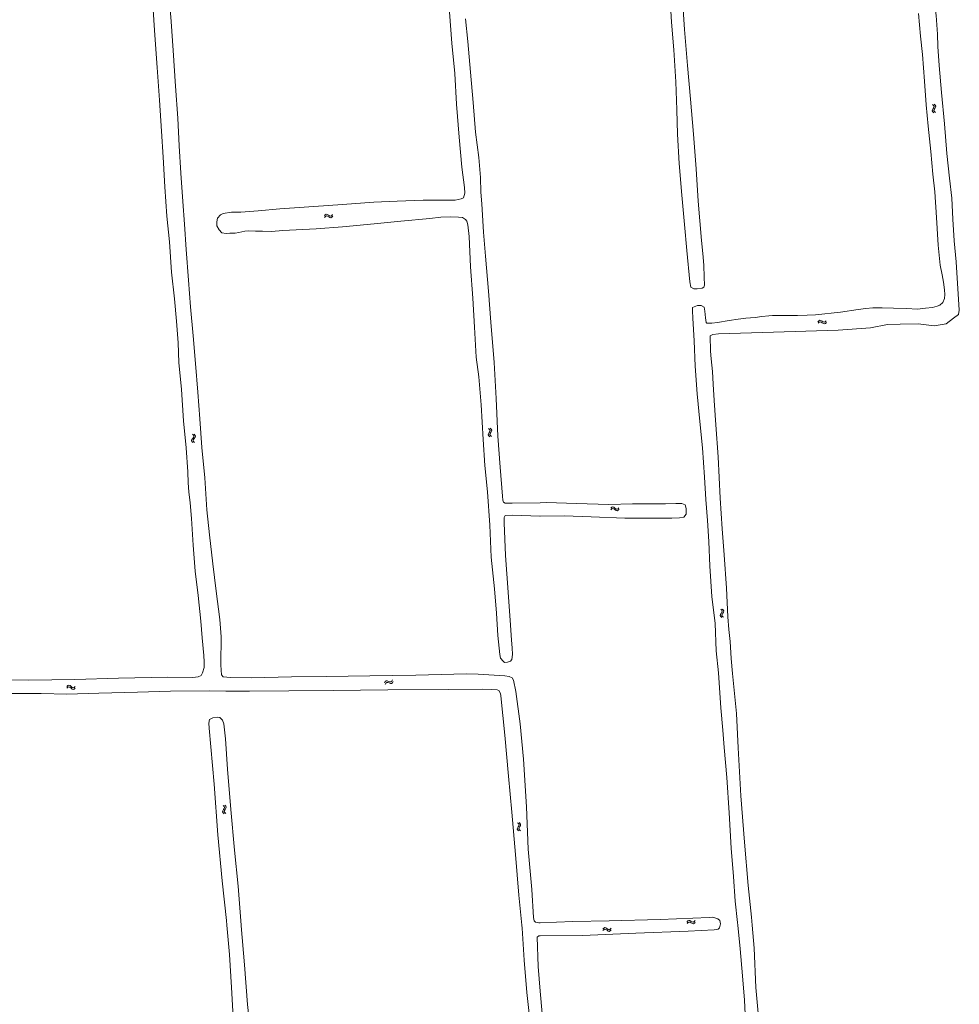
# Model space of a CAD drawing. Header units: metres. Extents: x 189705 to 199106, y 581686 to 588448.
# Tile 428 of 555: x 196843 to 197126, y 585976 to 586272. Entities that reach past the tile are written whole.
import ezdxf

# ---------------------------------------------------------------- set-up
doc = ezdxf.new("R2010")
doc.units = ezdxf.units.M
doc.layers.add('B-WA-OG-GBKN-G', color=7, linetype='Continuous', lineweight=18)

msp = doc.modelspace()

# ---------------------------------------------------------------- linework, layer by layer
at = {"layer": 'B-WA-OG-GBKN-G'}
for p, q in [((197117.891, 586245.066), (197117.957, 586245.398)), ((197118.041, 586244.775), (197117.891, 586245.066)), ((197117.957, 586245.398), (197118.176, 586245.741)), ((197118.311, 586246.709), (197118.006, 586246.981)), ((197118.176, 586245.741), (197118.395, 586246.085)), ((197118.461, 586246.408), (197118.311, 586246.709)), ((197118.387, 586245.136), (197118.449, 586245.456)), ((197118.535, 586244.843), (197118.387, 586245.136)), ((197118.395, 586246.085), (197118.461, 586246.408)), ((197118.449, 586245.456), (197118.668, 586245.808)), ((197118.803, 586246.774), (197118.498, 586247.047)), ((197118.668, 586245.808), (197118.889, 586246.151)), ((197118.956, 586246.473), (197118.803, 586246.774)), ((197118.889, 586246.151), (197118.956, 586246.473)), ((197118.345, 586244.504), (197118.041, 586244.775)), ((197118.838, 586244.57), (197118.535, 586244.843)), ((196935.053, 586213.46), (196935.314, 586213.773)), ((196935.133, 586212.97), (196935.397, 586213.281)), ((196935.314, 586213.773), (196935.6, 586213.931)), ((196935.397, 586213.281), (196935.685, 586213.438)), ((196935.6, 586213.931), (196935.935, 586213.876)), ((196935.685, 586213.438), (196936.007, 586213.385)), ((196935.935, 586213.876), (196936.284, 586213.667)), ((196936.007, 586213.385), (196936.366, 586213.177)), ((196936.284, 586213.667), (196936.635, 586213.458)), ((196936.366, 586213.177), (196936.715, 586212.966)), ((196936.635, 586213.458), (196936.959, 586213.402)), ((196936.715, 586212.966), (196937.04, 586212.91)), ((196936.959, 586213.402), (196937.255, 586213.561)), ((196937.04, 586212.91), (196937.336, 586213.071)), ((196937.255, 586213.561), (196937.518, 586213.874)), ((196937.336, 586213.071), (196937.599, 586213.384)), ((197083.528, 586181.618), (197083.805, 586181.917)), ((197083.583, 586181.125), (197083.862, 586181.421)), ((197083.805, 586181.917), (197084.099, 586182.06)), ((197083.862, 586181.421), (197084.158, 586181.563)), ((197084.099, 586182.06), (197084.43, 586181.987)), ((197084.158, 586181.563), (197084.477, 586181.493)), ((197084.43, 586181.987), (197084.768, 586181.761)), ((197084.477, 586181.493), (197084.825, 586181.267)), ((197084.768, 586181.761), (197085.108, 586181.534)), ((197084.825, 586181.267), (197085.163, 586181.038)), ((197085.108, 586181.534), (197085.429, 586181.46)), ((197085.163, 586181.038), (197085.483, 586180.965)), ((197085.429, 586181.46), (197085.733, 586181.604)), ((197085.483, 586180.965), (197085.787, 586181.111)), ((197085.733, 586181.604), (197086.012, 586181.903)), ((197085.787, 586181.111), (197086.067, 586181.409)), ((196895.368, 586147.726), (196895.65, 586147.432)), ((196895.65, 586147.432), (196895.776, 586147.129)), ((196895.864, 586147.755), (196896.148, 586147.463)), ((196896.148, 586147.463), (196896.276, 586147.162)), ((196984.395, 586147.892), (196984.332, 586147.569)), ((196984.332, 586147.569), (196984.487, 586147.269)), ((196984.613, 586148.237), (196984.395, 586147.892)), ((196984.431, 586149.473), (196984.736, 586149.204)), ((196984.487, 586147.269), (196984.795, 586147)), ((196984.828, 586148.591), (196984.613, 586148.237)), ((196984.736, 586149.204), (196984.887, 586148.912)), ((196984.889, 586147.962), (196984.825, 586147.639)), ((196984.825, 586147.639), (196984.979, 586147.34)), ((196984.887, 586148.912), (196984.828, 586148.591)), ((196985.104, 586148.309), (196984.889, 586147.962)), ((196984.922, 586149.544), (196985.23, 586149.276)), ((196984.979, 586147.34), (196985.286, 586147.071)), ((196985.32, 586148.654), (196985.104, 586148.309)), ((196985.23, 586149.276), (196985.382, 586148.987)), ((196985.382, 586148.987), (196985.32, 586148.654)), ((196895.201, 586146.152), (196895.111, 586145.836)), ((196895.111, 586145.836), (196895.241, 586145.525)), ((196895.447, 586146.478), (196895.201, 586146.152)), ((196895.241, 586145.525), (196895.525, 586145.231)), ((196895.69, 586146.814), (196895.447, 586146.478)), ((196895.699, 586146.182), (196895.609, 586145.865)), ((196895.609, 586145.865), (196895.737, 586145.554)), ((196895.776, 586147.129), (196895.69, 586146.814)), ((196895.942, 586146.51), (196895.699, 586146.182)), ((196895.737, 586145.554), (196896.021, 586145.26)), ((196896.186, 586146.835), (196895.942, 586146.51)), ((196896.276, 586147.162), (196896.186, 586146.835)), ((197021.184, 586125.474), (197021.475, 586125.759)), ((197021.215, 586124.978), (197021.508, 586125.261)), ((197021.475, 586125.759), (197021.776, 586125.888)), ((197021.508, 586125.261), (197021.811, 586125.388)), ((197021.776, 586125.888), (197022.103, 586125.799)), ((197021.811, 586125.388), (197022.126, 586125.303)), ((197022.103, 586125.799), (197022.429, 586125.556)), ((197022.126, 586125.303), (197022.462, 586125.061)), ((197022.429, 586125.556), (197022.758, 586125.314)), ((197022.462, 586125.061), (197022.789, 586124.816)), ((197022.758, 586125.314), (197023.075, 586125.225)), ((197022.789, 586124.816), (197023.106, 586124.727)), ((197023.075, 586125.225), (197023.385, 586125.354)), ((197023.106, 586124.727), (197023.416, 586124.858)), ((197023.385, 586125.354), (197023.678, 586125.639)), ((197023.416, 586124.858), (197023.709, 586125.143)), ((197054.567, 586094.812), (197054.263, 586095.086)), ((197054.428, 586093.845), (197054.649, 586094.188)), ((197054.716, 586094.51), (197054.567, 586094.812)), ((197054.649, 586094.188), (197054.716, 586094.51)), ((197054.701, 586093.559), (197054.92, 586093.91)), ((197055.059, 586094.876), (197054.756, 586095.149)), ((197054.92, 586093.91), (197055.143, 586094.252)), ((197055.211, 586094.574), (197055.059, 586094.876)), ((197055.143, 586094.252), (197055.211, 586094.574)), ((197054.14, 586093.171), (197054.207, 586093.503)), ((197054.289, 586092.879), (197054.14, 586093.171)), ((197054.207, 586093.503), (197054.428, 586093.845)), ((197054.592, 586092.608), (197054.289, 586092.879)), ((197054.637, 586093.239), (197054.701, 586093.559)), ((197054.783, 586092.945), (197054.637, 586093.239)), ((197055.085, 586092.671), (197054.783, 586092.945)), ((196953.191, 586072.966), (196953.39, 586073.322)), ((196953.39, 586073.322), (196953.642, 586073.53)), ((196953.642, 586073.53), (196953.981, 586073.537)), ((196953.981, 586073.537), (196954.362, 586073.396)), ((196954.362, 586073.396), (196954.746, 586073.255)), ((196954.746, 586073.255), (196955.075, 586073.259)), ((196955.075, 586073.259), (196955.337, 586073.47)), ((196955.337, 586073.47), (196955.538, 586073.826)), ((196955.506, 586073.003), (196955.707, 586073.359)), ((196857.606, 586071.355), (196857.92, 586071.614)), ((196857.614, 586071.851), (196857.927, 586072.113)), ((196857.92, 586071.614), (196858.232, 586071.717)), ((196857.927, 586072.113), (196858.237, 586072.217)), ((196858.232, 586071.717), (196858.539, 586071.607)), ((196858.237, 586072.217), (196858.555, 586072.103)), ((196858.539, 586071.607), (196858.855, 586071.339)), ((196858.555, 586072.103), (196858.862, 586071.835)), ((196858.855, 586071.339), (196859.162, 586071.069)), ((196858.862, 586071.835), (196859.17, 586071.567)), ((196859.162, 586071.069), (196859.47, 586070.955)), ((196859.17, 586071.567), (196859.479, 586071.454)), ((196859.47, 586070.955), (196859.791, 586071.061)), ((196859.479, 586071.454), (196859.799, 586071.558)), ((196859.791, 586071.061), (196860.105, 586071.322)), ((196859.799, 586071.558), (196860.114, 586071.819)), ((196953.36, 586072.499), (196953.562, 586072.853)), ((196953.562, 586072.853), (196953.816, 586073.06)), ((196953.816, 586073.06), (196954.142, 586073.067)), ((196954.142, 586073.067), (196954.533, 586072.929)), ((196954.533, 586072.929), (196954.916, 586072.786)), ((196954.916, 586072.786), (196955.245, 586072.79)), ((196955.245, 586072.79), (196955.506, 586073.003)), ((196904.747, 586034.797), (196904.525, 586034.455)), ((196904.581, 586036.036), (196904.883, 586035.762)), ((196904.966, 586035.149), (196904.747, 586034.797)), ((196904.883, 586035.762), (196905.03, 586035.469)), ((196905.03, 586035.469), (196904.966, 586035.149)), ((196905.239, 586034.863), (196905.019, 586034.519)), ((196905.074, 586036.1), (196905.377, 586035.828)), ((196905.46, 586035.205), (196905.239, 586034.863)), ((196905.377, 586035.828), (196905.526, 586035.537)), ((196905.526, 586035.537), (196905.46, 586035.205)), ((196904.525, 586034.455), (196904.457, 586034.132)), ((196904.457, 586034.132), (196904.609, 586033.831)), ((196904.609, 586033.831), (196904.913, 586033.558)), ((196905.019, 586034.519), (196904.952, 586034.197)), ((196904.952, 586034.197), (196905.101, 586033.895)), ((196905.101, 586033.895), (196905.405, 586033.622)), ((196993.091, 586028.925), (196993.142, 586029.26)), ((196993.253, 586028.641), (196993.091, 586028.925)), ((196993.439, 586030.585), (196993.123, 586030.844)), ((196993.142, 586029.26), (196993.346, 586029.612)), ((196993.346, 586029.612), (196993.55, 586029.966)), ((196993.603, 586030.29), (196993.439, 586030.585)), ((196993.55, 586029.966), (196993.603, 586030.29)), ((196993.583, 586029.016), (196993.632, 586029.339)), ((196993.744, 586028.73), (196993.583, 586029.016)), ((196993.928, 586030.671), (196993.612, 586030.93)), ((196993.632, 586029.339), (196993.835, 586029.701)), ((196994.058, 586028.471), (196993.744, 586028.73)), ((196993.835, 586029.701), (196994.041, 586030.053)), ((196994.094, 586030.378), (196993.928, 586030.671)), ((196994.041, 586030.053), (196994.094, 586030.378)), ((196993.569, 586028.384), (196993.253, 586028.641)), ((197018.805, 585998.883), (197019.09, 585999.174)), ((197019.09, 585999.174), (197019.388, 585999.31)), ((197019.388, 585999.31), (197019.716, 585999.228)), ((197019.716, 585999.228), (197020.048, 585998.992)), ((197021.008, 585998.81), (197021.295, 585999.101)), ((197044.09, 586000.993), (197044.348, 586001.308)), ((197044.176, 586000.504), (197044.436, 586000.817)), ((197044.348, 586001.308), (197044.633, 586001.47)), ((197044.436, 586000.817), (197044.723, 586000.977)), ((197044.633, 586001.47), (197044.967, 586001.418)), ((197044.723, 586000.977), (197045.045, 586000.928)), ((197044.967, 586001.418), (197045.319, 586001.213)), ((197045.045, 586000.928), (197045.407, 586000.724)), ((197045.319, 586001.213), (197045.672, 586001.008)), ((197045.407, 586000.724), (197045.758, 586000.517)), ((197045.672, 586001.008), (197045.997, 586000.955)), ((197045.758, 586000.517), (197046.083, 586000.464)), ((197045.997, 586000.955), (197046.292, 586001.118)), ((197046.083, 586000.464), (197046.377, 586000.629)), ((197046.292, 586001.118), (197046.551, 586001.434)), ((197046.377, 586000.629), (197046.637, 586000.945)), ((197018.846, 585998.389), (197019.133, 585998.678)), ((197019.133, 585998.678), (197019.433, 585998.811)), ((197019.433, 585998.811), (197019.75, 585998.733)), ((197019.75, 585998.733), (197020.091, 585998.497)), ((197020.048, 585998.992), (197020.381, 585998.756)), ((197020.091, 585998.497), (197020.423, 585998.259)), ((197020.381, 585998.756), (197020.7, 585998.674)), ((197020.423, 585998.259), (197020.741, 585998.177)), ((197020.7, 585998.674), (197021.008, 585998.81)), ((197020.741, 585998.177), (197021.049, 585998.315)), ((197021.049, 585998.315), (197021.336, 585998.606))]:
    msp.add_line(p, q, dxfattribs=at)
at = {"layer": 'B-WA-OG-GBKN-G', "flags": 128}
for points in [[(197112.897, 586341.017), (197113.353, 586334.823), (197114.277, 586326.85), (197115.272, 586317.703), (197116.167, 586309.424), (197116.748, 586302.818), (197117.194, 586298.033), (197117.422, 586292.39), (197117.801, 586286.856), (197118.193, 586280.833), (197119.062, 586273.696), (197119.427, 586268.123), (197119.533, 586264.372), (197119.962, 586258.668), (197120.716, 586250.606), (197121.563, 586241.108), (197122.327, 586232.224), (197123.075, 586224.795), (197123.748, 586218.775), (197124.079, 586212.491), (197124.497, 586205.914), (197125.05, 586199.628)], [(197048.925, 586202.149), (197049.176, 586198.577), (197049.298, 586195.006), (197049.383, 586192.608), (197049.192, 586191.953), (197048.68, 586191.654), (197047.167, 586191.492), (197046.184, 586191.512), (197045.331, 586192.044), (197045.014, 586193.618), (197044.13, 586203.027), (197043.375, 586210.859), (197042.595, 586219.701), (197041.772, 586229.207), (197041.316, 586237.992), (197041.082, 586245.322), (197040.785, 586253.734), (197040.205, 586263.458), (197039.482, 586271.732), (197038.853, 586282.135)], [(196888.481, 586278.282), (196888.995, 586271.886), (196889.549, 586263.191), (196890.259, 586252.475), (196890.944, 586242.86), (196891.366, 586234.511), (196891.887, 586226.253), (196892.497, 586217.785), (196892.985, 586210.953), (196893.489, 586203.366), (196894.192, 586194.082), (196894.794, 586186.096), (196895.583, 586177.372), (196896.298, 586169.013), (196896.957, 586160.369), (196897.638, 586152.395), (196898.154, 586143.713), (196899.088, 586134.667), (196899.707, 586124.988), (196900.48, 586117.514), (196901.496, 586108.774), (196902.493, 586100.574), (196903.636, 586092.06), (196904.04, 586086.76), (196903.972, 586084.064), (196903.921, 586081.271), (196903.909, 586078.419), (196904.011, 586076.789), (196904.155, 586075.407), (196904.649, 586074.807), (196905.695, 586074.637), (196906.827, 586074.544), (196913.018, 586074.491), (196925.189, 586074.793), (196935.675, 586074.908), (196948.758, 586075.033), (196962.619, 586075.268), (196973.981, 586075.602), (196977.686, 586075.68), (196981.325, 586075.609), (196989.338, 586075.066), (196990.638, 586074.893), (196991.528, 586074.438), (196991.956, 586073.806)], [(197042.748, 586278.735), (197043.418, 586269.491), (197044.303, 586258.734), (197045.157, 586248.576), (197046.051, 586238.007), (197046.856, 586227.608), (197047.52, 586217.85)], [(196897.09, 586074.745), (196897.975, 586075.189), (196898.377, 586075.992), (196898.893, 586077.587), (196898.916, 586079.286), (196898.811, 586081.228), (196898.283, 586086.53), (196897.875, 586091.531), (196897.073, 586099.226), (196896.174, 586106.507), (196895.641, 586114.355), (196895.136, 586122.385), (196894.705, 586127.152), (196894.299, 586130.42), (196894.101, 586133.093), (196893.977, 586136.481), (196893.467, 586143.658), (196892.704, 586151.796), (196892.041, 586161.203), (196891.291, 586169.321), (196891.064, 586175.25), (196890.631, 586181.795), (196889.951, 586188.473), (196889.115, 586196.553), (196888.43, 586205.66), (196887.719, 586213.381), (196887.115, 586222.22), (196886.577, 586231.162), (196886.12, 586238.892), (196885.451, 586248.286), (196884.762, 586258.064), (196884.052, 586267.823), (196883.503, 586276.915)], [(196902.67, 586211.686), (196902.951, 586212.731), (196903.779, 586213.769), (196904.579, 586214.136), (196907.138, 586214.577), (196909.932, 586214.611), (196915.192, 586214.964), (196921.68, 586215.561), (196931.843, 586216.245), (196940.494, 586216.898), (196949.933, 586217.559), (196956.932, 586217.909), (196964.802, 586218.129), (196971.758, 586218.166), (196974.364, 586218.222), (196976.198, 586218.53), (196976.919, 586218.891), (196977.282, 586220.248), (196977.162, 586221.949), (196976.436, 586228.074), (196975.574, 586237.132), (196974.841, 586247.041), (196974.261, 586256.244), (196973.426, 586265.379), (196972.698, 586274.767)], [(196977.542, 586272.758), (196978.206, 586265.924)], [(197120.222, 586186.538), (197121.118, 586187.388), (197121.602, 586188.576), (197121.636, 586189.834), (197121.586, 586191.158), (197121.281, 586193.477), (197120.922, 586195.692), (197120.245, 586198.601), (197119.722, 586204.659), (197119.226, 586212.92), (197118.645, 586220.719), (197118.042, 586226.04), (197117.456, 586232.783), (197116.705, 586240.487), (197116.101, 586246.897), (197115.539, 586253.992), (197114.928, 586262.039), (197114.399, 586267.51), (197113.768, 586274.338)], [(196978.206, 586265.924), (196978.967, 586256.646), (196979.796, 586247.582), (196980.484, 586238.644), (196981.496, 586231.011), (196981.981, 586224.961), (196982.125, 586220.615), (196982.423, 586217.094), (196982.901, 586208.556), (196983.573, 586201.312), (196984.403, 586190.815), (196985.11, 586181.421), (196986.087, 586169.288), (196986.691, 586158.456), (196987.251, 586147.221), (196987.939, 586137.814), (196988.669, 586129.117), (196988.738, 586127.956), (196988.924, 586127.264), (196989.442, 586127.009), (196991.5, 586127.027), (197000, 586127.144)], [(197047.52, 586217.85), (197048.46, 586206.081), (197048.925, 586202.149)], [(196991.576, 586083.513), (196991.602, 586081.507), (196991.476, 586079.946), (196991.008, 586079.483), (196990.144, 586079.188), (196989.271, 586079.122), (196988.82, 586079.499), (196988.077, 586080.421), (196987.864, 586081.524), (196987.275, 586087.179), (196986.818, 586093.938), (196986.252, 586101.266), (196985.279, 586110.755), (196984.868, 586120.425), (196984.096, 586130.426), (196983.31, 586138.317), (196982.829, 586146.184), (196982.213, 586156.612), (196981.505, 586164.977), (196980.693, 586170.98), (196980.253, 586179.947), (196979.693, 586188.733), (196979.018, 586198.127), (196978.586, 586207.198), (196978.21, 586210.74), (196977.899, 586211.812), (196977.555, 586212.39), (196976.593, 586212.989), (196975.402, 586213.089), (196972.987, 586213.128), (196970.042, 586213.063), (196966.826, 586212.638), (196958.023, 586211.863), (196950.015, 586211.085), (196940.521, 586210.163), (196932.607, 586209.599), (196922.545, 586209.095), (196919.115, 586208.796), (196916.445, 586208.819), (196914.323, 586208.873), (196912.324, 586208.913), (196911.15, 586208.818), (196909.29, 586208.491), (196908.252, 586208.29), (196906.577, 586208.208), (196905.534, 586208.138), (196904.195, 586208.377), (196903.419, 586209.208), (196902.751, 586210.428), (196902.67, 586211.686)], [(197051.193, 586172.702), (197051.09, 586177.318), (197051.89, 586177.787), (197053.577, 586177.931), (197070.159, 586178.508), (197089.614, 586179.067), (197099.316, 586179.782), (197104.47, 586180.819), (197108.286, 586180.888), (197113.711, 586180.942), (197118.43, 586180.373), (197122.111, 586181.004), (197124.261, 586182.629), (197125.777, 586183.77), (197126.034, 586185.062), (197125.05, 586199.628)], [(197052.948, 586082.601), (197052.569, 586090.825), (197051.636, 586098.972), (197051.041, 586108.013), (197050.665, 586115.442), (197050.249, 586121.791), (197049.761, 586128.147), (197049.394, 586134.821), (197048.829, 586143.686), (197048.01, 586151.564), (197047.21, 586159.898), (197046.593, 586168.268), (197046.252, 586175.899), (197045.913, 586182.676), (197045.818, 586184.859), (197045.774, 586185.915), (197047.24, 586186.469), (197048.354, 586186.46), (197049.311, 586186.011), (197049.464, 586184.739), (197049.698, 586182.776), (197049.913, 586181.327), (197050.132, 586181.142), (197051.591, 586181.174), (197053.333, 586181.372), (197056.844, 586181.944), (197059.514, 586182.423), (197061.804, 586182.718), (197064.588, 586182.908), (197066.59, 586183.174), (197068.748, 586183.351), (197069.891, 586183.448), (197071.28, 586183.504), (197073.001, 586183.497), (197075.428, 586183.521), (197077.364, 586183.518), (197080.227, 586183.575), (197082.765, 586183.676), (197090.26, 586184.436), (197095.598, 586185.3), (197097.89, 586185.606), (197100.07, 586185.769), (197102.848, 586185.756), (197106.224, 586185.684), (197110.142, 586185.554), (197113.46, 586185.43), (197115.901, 586185.656), (197117.945, 586185.9), (197119.403, 586186.235), (197120.222, 586186.538)], [(197051.193, 586172.702), (197051.395, 586170.437), (197051.774, 586166.662), (197051.996, 586162.784), (197052.269, 586157.896), (197052.828, 586150.548), (197053.501, 586140.953)], [(197053.501, 586140.953), (197054.135, 586128.544), (197054.735, 586119.301), (197055.32, 586111.472), (197055.98, 586101.421), (197056.379, 586092.825), (197056.693, 586089.031), (197057.1, 586085.359), (197057.455, 586080.281), (197057.779, 586075.776), (197059.052, 586063.749), (197059.561, 586053.447), (197060.342, 586038.961), (197061.414, 586025.041), (197062.489, 586011.997), (197063.493, 586002.488), (197063.713, 586000)], [(197000, 586127.144), (197001.831, 586127.169), (197010.925, 586126.904), (197020.639, 586126.656), (197027.765, 586126.789), (197033.933, 586126.791), (197037.711, 586126.825), (197040.746, 586126.889), (197042.622, 586126.916), (197043.574, 586126.519), (197043.886, 586125.44), (197043.862, 586123.695), (197043.173, 586122.831), (197041.835, 586122.563), (197039.587, 586122.521), (197036.923, 586122.505), (197025.383, 586122.49), (197015.353, 586122.937), (197007.209, 586123.176), (197000, 586123.126)], [(197000, 586123.126), (196999.842, 586123.125), (196991.614, 586123.379), (196989.484, 586123.316), (196989.169, 586122.688), (196989.142, 586121.139), (196989.55, 586111.267), (196990.385, 586100.217), (196991.094, 586090.354), (196991.393, 586085.759), (196991.576, 586083.513)], [(197054.35, 586065.402), (197053.617, 586075.979), (197052.948, 586082.601)], [(196826.594, 586074.085), (196846.186, 586073.794), (196859.982, 586073.971), (196873.132, 586074.393), (196887.952, 586074.658), (196895.515, 586074.534), (196897.09, 586074.745)], [(196991.956, 586073.806), (196992.651, 586070.375), (196993.965, 586060.591), (196994.908, 586050.013), (196995.85, 586035.596), (196996.316, 586022.924), (196997.414, 586010.772), (196997.936, 586002.381), (196998.141, 586001.356), (196998.572, 586000.989), (196999.606, 586000.767), (197000, 586000.782)], [(196994.501, 586000), (196993.598, 586009.092), (196992.513, 586021.309), (196991.492, 586034.089), (196990.433, 586044.835), (196989.318, 586057.241), (196988.158, 586069.031), (196988.041, 586069.757), (196987.557, 586070.61), (196987.034, 586070.847), (196985.474, 586070.984), (196982.768, 586071.034), (196972.528, 586070.91), (196954.161, 586070.863), (196937.734, 586070.67), (196924.394, 586070.564), (196912.562, 586070.469), (196905.416, 586070.438), (196900.459, 586070.576), (196888.776, 586070.418), (196878.866, 586070.15), (196867.204, 586069.893), (196857.623, 586069.556), (196849.86, 586069.734), (196837.648, 586069.79)], [(197059.373, 586000), (197059.286, 586000.803), (197058.631, 586007.287), (197058.143, 586014.703), (197057.413, 586023.218), (197056.843, 586033.884), (197056.071, 586044.448), (197055.289, 586053.456), (197054.899, 586058.738), (197054.35, 586065.402)], [(196905.716, 586000), (196905.591, 586001.405), (196904.284, 586013.352), (196902.968, 586027.254), (196901.916, 586042.437), (196900.38, 586059.36), (196900.27, 586060.857), (196900.532, 586061.904), (196901.56, 586062.471), (196902.831, 586062.635), (196903.639, 586062.524), (196904.423, 586061.746), (196904.788, 586060.584), (196905.273, 586056.079), (196905.912, 586046.968), (196906.907, 586034.829), (196908.076, 586022.612), (196909.14, 586011.82), (196909.991, 586000)], [(197000, 586000.782), (197009.829, 586001.156), (197020.756, 586001.371), (197036.095, 586001.762), (197050.788, 586002.358), (197051.857, 586002.42), (197053.356, 586001.986), (197053.96, 586001.463), (197054.178, 586000.464), (197054.089, 586000)], [(196841.72, 585956.67), (196858.583, 585957.966), (196875.776, 585959.415), (196892.661, 585961.042), (196907.211, 585962.255), (196908.033, 585962.306), (196908.405, 585962.549), (196908.452, 585963.501), (196908.215, 585965.303), (196907.674, 585972.322), (196907.125, 585981.309), (196906.499, 585991.197), (196905.716, 586000)], [(196909.991, 586000), (196910.001, 585999.857), (196911.038, 585988.146), (196911.976, 585976.189), (196913.271, 585964.352), (196913.346, 585963.296), (196914.107, 585962.953), (196915.337, 585962.922), (196934.781, 585964.637), (196950.791, 585966.245)], [(196950.791, 585966.245), (196966.069, 585967.808), (196981.155, 585968.932), (196996.358, 585970.043), (196996.844, 585970.142), (196996.96, 585970.724), (196995.984, 585979.825), (196995.168, 585989.533), (196994.586, 585999.142), (196994.501, 586000)], [(197054.089, 586000), (197053.947, 585999.261), (197053.509, 585998.812), (197052.348, 585998.634), (197044.489, 585998.204), (197028.754, 585997.675), (197012.687, 585996.98), (197000, 585996.828)], [(197061.966, 585966.883), (197061.377, 585977.51), (197060.834, 585984.784), (197060.146, 585992.883), (197059.373, 586000)], [(197063.713, 586000), (197064.323, 585993.09), (197064.828, 585981.252), (197065.738, 585971.367)], [(197000, 585996.828), (196999.604, 585996.823), (196999.102, 585996.464), (196999.375, 585987.648), (197000, 585980.149)], [(197000, 585980.149), (197000.553, 585973.513), (197001.258, 585960.827), (197002.296, 585947.069), (197003.647, 585931.255), (197004.717, 585915.872), (197005.593, 585902.005), (197006.53, 585889.187), (197007.232, 585876.935), (197008.434, 585862.521), (197009.233, 585853.176), (197010.591, 585841.157), (197011.212, 585830.757), (197012.116, 585821.527), (197012.377, 585821.052), (197013.224, 585820.851), (197014.118, 585820.927), (197014.987, 585821.755), (197022.002, 585830.786), (197030.557, 585841.209), (197040.228, 585853.221), (197044.498, 585858.835), (197045.581, 585859.517)]]:
    msp.add_lwpolyline(points, dxfattribs=at)

doc.saveas('drawing.dxf')
